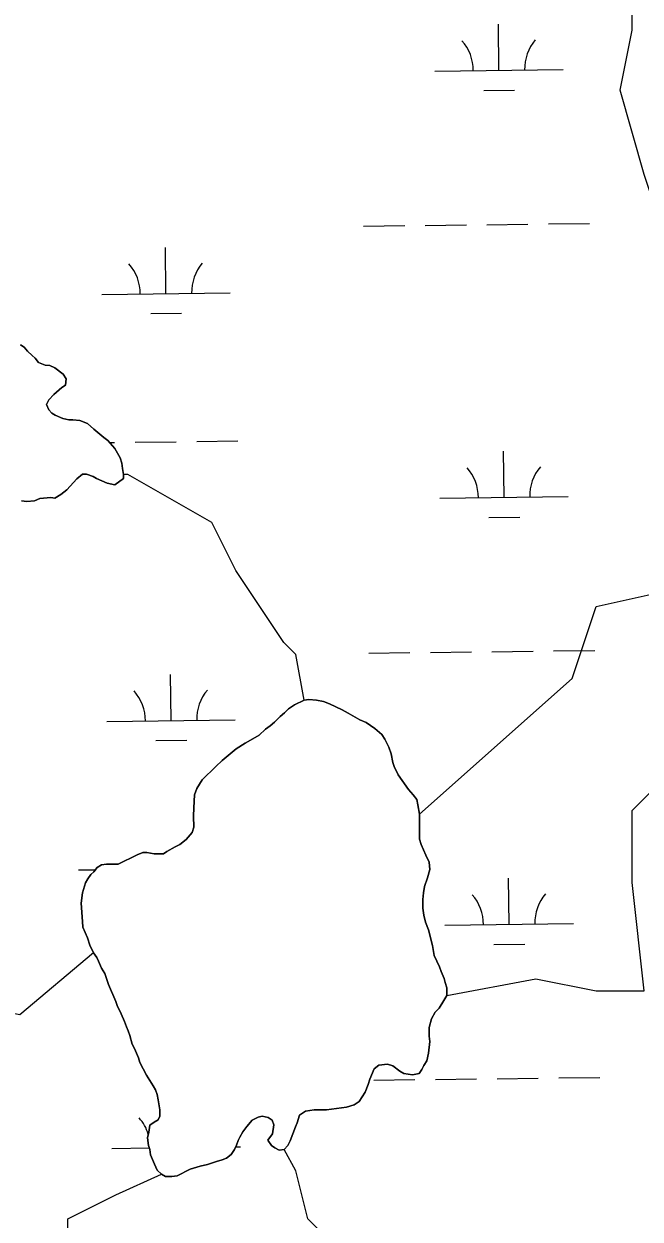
# Model space of a CAD drawing. Extents: x 3694830 to 3732949, y 415201 to 440970.
# Drawn here: x 3700606 to 3701086, y 433138 to 434069 of the extents above; entities that cross this region are included whole.
import ezdxf

# ---------------------------------------------------------------- set-up
doc = ezdxf.new("R2010")
doc.units = 0
doc.layers.add('V-TOPO-SHOR', color=7, linetype='Continuous')
doc.layers.add('V-WETL-SWMP', color=7, linetype='Continuous')

msp = doc.modelspace()

# ---------------------------------------------------------------- linework, layer by layer
at = {"layer": 'V-TOPO-SHOR'}
for points in [[(3701248.12, 433746.1), (3701266.82, 433858.33), (3701248.12, 433895.74), (3701173.3, 433914.44), (3701107.83, 433895.74), (3701089.13, 433951.85), (3701070.42, 434017.32), (3701079.78, 434064.08), (3701079.78, 434110.84), (3701070.42, 434129.54), (3701014.31, 434138.9), (3700995.6, 434138.9), (3700892.73, 434176.31), (3700855.32, 434232.42), (3700836.61, 434251.13), (3700808.56, 434260.48), (3700771.15, 434325.94), (3700743.09, 434382.06), (3700715.03, 434400.76), (3700677.62, 434419.47), (3700677.62, 434438.17), (3700658.92, 434484.93)], [(3700604.33, 433697.51), (3700608.42, 433697.03), (3700614.34, 433697.46), (3700618.45, 433699.27), (3700627.1, 433700.14), (3700630.29, 433699.67), (3700634.85, 433702.39), (3700639.42, 433706.01), (3700647.2, 433714.63), (3700651.77, 433718.25), (3700654.96, 433718.24), (3700659.96, 433716.39), (3700662.68, 433715.02), (3700670.86, 433711.34), (3700676.78, 433709.95), (3700683.63, 433714.93), (3700683.64, 433718.11), (3700682.75, 433722.67), (3700682.31, 433726.77), (3700680.96, 433730.87), (3700676.9, 433738.18), (3700671.46, 433744.58), (3700668.28, 433746.87), (3700660.57, 433753.27), (3700655.58, 433757.85), (3700649.67, 433760.15), (3700644.21, 433760.63), (3700641.02, 433760.64), (3700636.47, 433761.57), (3700630.56, 433764.33), (3700627.84, 433765.71), (3700625.57, 433768.45), (3700623.77, 433772.55), (3700625.61, 433776.19), (3700629.27, 433780.27), (3700635.67, 433785.71), (3700638.41, 433787.52), (3700638.88, 433792.53), (3700636.62, 433796.18), (3700630.27, 433801.21), (3700626.18, 433803.05), (3700622.53, 433803.07), (3700617.54, 433805.37), (3700614.82, 433808.57), (3700612.55, 433810.85), (3700608.92, 433814.05), (3700606.2, 433817.25), (3700603.48, 433819.09)], [(3700914.28, 433453.49), (3701033.01, 433559.05), (3701051.72, 433615.16), (3701135.89, 433633.87), (3701154.59, 433671.28), (3701220.06, 433699.34), (3701248.12, 433718.04), (3701248.12, 433746.1), (3701285.53, 433764.8), (3701332.29, 433792.86), (3701350.99, 433792.86), (3701375.25, 433809.58)], [(3701089.13, 433315.89), (3701079.78, 433400.06), (3701079.78, 433456.17), (3701126.54, 433502.94), (3701192, 433530.99), (3701285.53, 433568.4), (3701332.29, 433605.81), (3701388.4, 433652.57), (3701416.46, 433671.28), (3701416.46, 433727.39), (3701416.46, 433755.45), (3701426.15, 433784.57)], [(3700824.5, 433542.21), (3700817.91, 433577.75), (3700808.56, 433587.11), (3700771.15, 433643.22), (3700752.44, 433680.63), (3700686.98, 433718.04), (3700683.64, 433718.11)], [(3700921.23, 433267.22), (3700922.18, 433276.32), (3700921.74, 433280.42), (3700921.77, 433287.25), (3700923.62, 433294.08), (3700926.37, 433299.07), (3700929.57, 433302.25), (3700933.24, 433308.15), (3700935.53, 433312.24), (3700935.56, 433318.16), (3700934.21, 433322.26), (3700933.31, 433325.45), (3700931.06, 433330.93), (3700929.71, 433334.58), (3700925.65, 433343.24), (3700924.31, 433350.99), (3700921.18, 433363.3), (3700918.93, 433369.23), (3700917.59, 433374.7), (3700916.7, 433380.17), (3700916.73, 433386.99), (3700917.21, 433392), (3700918.14, 433397.01), (3700920.44, 433403.83), (3700922.29, 433410.19), (3700921.86, 433416.11), (3700919.15, 433421.59), (3700915.54, 433429.8), (3700914.2, 433433.91), (3700914.28, 433453.49), (3700912.94, 433460.78), (3700912.05, 433464.88), (3700909.34, 433468.53), (3700905.71, 433472.65), (3700897.56, 433484.07), (3700894.4, 433490.45), (3700893.51, 433493.64), (3700892.17, 433500.48), (3700890.37, 433505.5), (3700887.21, 433511.89), (3700884.95, 433515.54), (3700879.5, 433520.11), (3700872.69, 433524.7), (3700867.69, 433526.99), (3700858.61, 433532.04), (3700854.07, 433534.79), (3700844.07, 433539.39), (3700839.52, 433541.23), (3700834.06, 433542.16), (3700828.15, 433542.65), (3700824.5, 433542.21), (3700816.75, 433538.6), (3700812.18, 433535.43), (3700808.98, 433532.25), (3700805.78, 433529.54), (3700801.21, 433525), (3700798.01, 433522.28), (3700794.35, 433519.57), (3700789.32, 433515.04), (3700782.48, 433510.97), (3700778.37, 433508.71), (3700771.52, 433504.18), (3700760.55, 433495.12), (3700755.52, 433490.59), (3700745.01, 433480.16), (3700740.88, 433473.35), (3700739.04, 433468.35), (3700738.54, 433458.33), (3700738.06, 433451.96), (3700738.48, 433443.31), (3700737.09, 433439.22), (3700732.51, 433433.77), (3700727.49, 433429.7), (3700723.84, 433427.89), (3700717.45, 433424.27), (3700714.71, 433422.46), (3700707.42, 433422.49), (3700701.96, 433423.43), (3700698.78, 433423.44), (3700694.21, 433421.64), (3700679.61, 433414.42), (3700670.51, 433414.46), (3700666.41, 433414.02)], [(3700666.41, 433414.02), (3700663.21, 433411.76), (3700660.46, 433408.58), (3700658.18, 433406.31), (3700655.89, 433403.14), (3700654.05, 433399.96), (3700651.74, 433392.23), (3700650.8, 433384.03), (3700651.65, 433369.91), (3700652.08, 433365.36), (3700655.69, 433357.15), (3700657.49, 433351.22), (3700660.19, 433345.29), (3700662.91, 433341.64), (3700664.26, 433338.9), (3700666.52, 433333.42), (3700669.23, 433329.31), (3700671.93, 433320.65), (3700677.79, 433307.42), (3700678.69, 433304.23), (3700681.85, 433297.84), (3700684.55, 433291.91), (3700685.9, 433287.81), (3700687.25, 433284.61), (3700688.6, 433280.97), (3700690.4, 433274.13), (3700692.2, 433270.93), (3700695.36, 433263.63), (3700696.26, 433259.99), (3700701.68, 433249.95), (3700706.65, 433241.73), (3700708.46, 433238.53), (3700709.81, 433234.89), (3700710.7, 433230.78), (3700712.04, 433223.04), (3700712.01, 433218.03), (3700710.64, 433215.3), (3700707.44, 433213.49), (3700704.24, 433211.23), (3700703.31, 433205.77), (3700702.38, 433201.22), (3700703.26, 433195.3), (3700704.16, 433192.11), (3700704.6, 433188.01), (3700707.76, 433180.71), (3700710.01, 433176.15), (3700713.19, 433172.94), (3700716.37, 433171.11), (3700721.38, 433171.09), (3700725.47, 433171.53), (3700735.52, 433176.95), (3700743.27, 433179.19), (3700749.19, 433180.53), (3700756.03, 433182.78), (3700760.59, 433184.12), (3700763.78, 433185.48), (3700767.44, 433188.19), (3700770.19, 433192.28), (3700771.57, 433195.46), (3700772.95, 433199.1), (3700774.33, 433201.82), (3700776.62, 433205.91), (3700779.83, 433210), (3700783.94, 433214.99), (3700788.51, 433217.24), (3700791.7, 433218.14), (3700796.25, 433217.21), (3700799.43, 433214.92), (3700800.78, 433211.27), (3700799.84, 433204.45), (3700796.17, 433199.45), (3700798.89, 433195.35), (3700801.61, 433193.51), (3700804.79, 433191.68), (3700808.89, 433192.11), (3700811.64, 433195.29), (3700813.47, 433198.92), (3700817.62, 433209.84), (3700819, 433213.02), (3700820.84, 433218.93), (3700825.41, 433222.1), (3700832.25, 433222.98), (3700841.81, 433222.94), (3700857.3, 433225.15), (3700863.23, 433226.94), (3700867.33, 433229.66), (3700871.92, 433236.92), (3700874.22, 433242.83), (3700875.6, 433246.93), (3700878.83, 433255.11), (3700882.48, 433257.83), (3700889.31, 433258.71), (3700893.41, 433257.32), (3700898.85, 433253.2), (3700902.03, 433251.37), (3700908.86, 433250.43), (3700913.87, 433251.32), (3700916.16, 433254.49), (3700917.54, 433257.67), (3700919.83, 433261.31), (3700921.23, 433267.22)], [(3700660.19, 433345.29), (3700602.8, 433297.18), (3700556.04, 433306.54), (3700490.58, 433325.24), (3700471.87, 433325.24), (3700443.81, 433315.89), (3700406.4, 433269.13), (3700397.05, 433241.07), (3700369, 433222.36), (3700312.88, 433203.66), (3700256.77, 433222.36), (3700210, 433194.31), (3700210, 433147.55), (3700210, 433128.84)], [(3700935.53, 433312.24), (3701004.96, 433325.24), (3701051.72, 433315.89), (3701089.13, 433315.89)], [(3700915.18, 432811.91), (3700930.14, 432885.68), (3700902.08, 432932.44), (3700836.61, 432960.5), (3700836.61, 432988.56), (3700836.61, 433016.61), (3700864.67, 433054.02), (3700874.02, 433072.73), (3700874.02, 433100.78), (3700855.32, 433110.14), (3700827.26, 433138.19), (3700817.91, 433175.6), (3700808.89, 433192.11)], [(3700640.21, 433128.84), (3700640.21, 433138.19), (3700677.62, 433156.9), (3700713.19, 433172.94)]]:
    msp.add_lwpolyline(points, dxfattribs=at)
at = {"layer": 'V-WETL-SWMP'}
for p, q in [((3700976.12, 434032.82), (3700975.69, 434068.82)), ((3700926.13, 434032.23), (3701026.12, 434033.42)), ((3700964.31, 434017.25), (3700988.31, 434017.54)), ((3700870.72, 433911.49), (3700902.72, 433911.87)), ((3700918.72, 433912.06), (3700950.71, 433912.44)), ((3700966.71, 433912.63), (3700998.71, 433913.01)), ((3701014.71, 433913.21), (3701046.71, 433913.59)), ((3700716.74, 433858.91), (3700716.31, 433894.9)), ((3700666.75, 433858.31), (3700766.74, 433859.5)), ((3700704.93, 433843.33), (3700728.93, 433843.62)), ((3700672.85, 433742.94), (3700676.72, 433742.99)), ((3700692.71, 433743.18), (3700724.71, 433743.56)), ((3700740.71, 433743.75), (3700772.71, 433744.13)), ((3700980.09, 433700.17), (3700979.66, 433736.17)), ((3700930.09, 433699.58), (3701030.09, 433700.77)), ((3700968.28, 433684.6), (3700992.27, 433684.89)), ((3700874.69, 433578.84), (3700906.68, 433579.22)), ((3700922.68, 433579.41), (3700954.68, 433579.79)), ((3700970.68, 433579.98), (3701002.68, 433580.36)), ((3701018.68, 433580.55), (3701050.67, 433580.94)), ((3700720.71, 433526.25), (3700720.28, 433562.25)), ((3700670.71, 433525.66), (3700770.71, 433526.85)), ((3700708.9, 433510.68), (3700732.89, 433510.97)), ((3700648.69, 433409.96), (3700661.79, 433410.11)), ((3700984.06, 433367.52), (3700983.63, 433403.52)), ((3700934.06, 433366.93), (3701034.06, 433368.12)), ((3700972.24, 433351.95), (3700996.24, 433352.24)), ((3700878.65, 433246.19), (3700910.65, 433246.57)), ((3700926.65, 433246.76), (3700958.65, 433247.14)), ((3700974.65, 433247.33), (3701006.65, 433247.71)), ((3701022.64, 433247.9), (3701054.64, 433248.28)), ((3700674.68, 433193.01), (3700703.81, 433193.35)), ((3700771, 433194.16), (3700774.68, 433194.2))]:
    msp.add_line(p, q, dxfattribs=at)
for points in [[(3700604.33, 433697.51), (3700608.42, 433697.03), (3700614.34, 433697.46), (3700618.45, 433699.27), (3700627.1, 433700.14), (3700630.29, 433699.67), (3700634.85, 433702.39), (3700639.42, 433706.01), (3700647.2, 433714.63), (3700651.77, 433718.25), (3700654.96, 433718.24), (3700659.96, 433716.39), (3700662.68, 433715.02), (3700670.86, 433711.34), (3700676.78, 433709.95), (3700683.63, 433714.93), (3700683.64, 433718.11), (3700682.75, 433722.67), (3700682.31, 433726.77), (3700680.96, 433730.87), (3700676.9, 433738.18), (3700671.46, 433744.58), (3700668.28, 433746.87), (3700660.57, 433753.27), (3700655.58, 433757.85), (3700649.67, 433760.15), (3700644.21, 433760.63), (3700641.02, 433760.64), (3700636.47, 433761.57), (3700630.56, 433764.33), (3700627.84, 433765.71), (3700625.57, 433768.45), (3700623.77, 433772.55), (3700625.61, 433776.19), (3700629.27, 433780.27), (3700635.67, 433785.71), (3700638.41, 433787.52), (3700638.88, 433792.53), (3700636.62, 433796.18), (3700630.27, 433801.21), (3700626.18, 433803.05), (3700622.53, 433803.07), (3700617.54, 433805.37), (3700614.82, 433808.57), (3700612.55, 433810.85), (3700608.92, 433814.05), (3700606.2, 433817.25), (3700603.48, 433819.09)], [(3700603.48, 433819.09), (3700606.2, 433817.25), (3700608.92, 433814.05), (3700612.55, 433810.85), (3700614.82, 433808.57), (3700617.54, 433805.37), (3700622.53, 433803.07), (3700626.18, 433803.05), (3700630.27, 433801.21), (3700636.62, 433796.18), (3700638.88, 433792.53), (3700638.41, 433787.52), (3700635.67, 433785.71), (3700629.27, 433780.27), (3700625.61, 433776.19), (3700623.77, 433772.55), (3700625.57, 433768.45), (3700627.84, 433765.71), (3700630.56, 433764.33), (3700636.47, 433761.57), (3700641.02, 433760.64), (3700644.21, 433760.63), (3700649.67, 433760.15), (3700655.58, 433757.85), (3700660.57, 433753.27), (3700668.28, 433746.87), (3700671.46, 433744.58), (3700676.9, 433738.18), (3700680.96, 433730.87), (3700682.31, 433726.77), (3700682.75, 433722.67), (3700683.64, 433718.11), (3700683.63, 433714.93), (3700676.78, 433709.95), (3700670.86, 433711.34), (3700662.68, 433715.02), (3700659.96, 433716.39), (3700654.96, 433718.24), (3700651.77, 433718.25), (3700647.2, 433714.63), (3700639.42, 433706.01), (3700634.85, 433702.39), (3700630.29, 433699.67), (3700627.1, 433700.14), (3700618.45, 433699.27), (3700614.34, 433697.46), (3700608.42, 433697.03), (3700604.33, 433697.51)], [(3700666.41, 433414.02), (3700670.51, 433414.46), (3700679.61, 433414.42), (3700694.21, 433421.64), (3700698.78, 433423.44), (3700701.96, 433423.43), (3700707.42, 433422.49), (3700714.71, 433422.46), (3700717.45, 433424.27), (3700723.84, 433427.89), (3700727.49, 433429.7), (3700732.51, 433433.77), (3700737.09, 433439.22), (3700738.48, 433443.31), (3700738.06, 433451.96), (3700738.54, 433458.33), (3700739.04, 433468.35), (3700740.88, 433473.35), (3700745.01, 433480.16), (3700755.52, 433490.59), (3700760.55, 433495.12), (3700771.52, 433504.18), (3700778.37, 433508.71), (3700782.48, 433510.97), (3700789.32, 433515.04), (3700794.35, 433519.57), (3700798.01, 433522.28), (3700801.21, 433525), (3700805.78, 433529.54), (3700808.98, 433532.25), (3700812.18, 433535.43), (3700816.75, 433538.6), (3700824.5, 433542.21), (3700828.15, 433542.65), (3700834.06, 433542.16), (3700839.52, 433541.23), (3700844.07, 433539.39), (3700854.07, 433534.79), (3700858.61, 433532.04), (3700867.69, 433526.99), (3700872.69, 433524.7), (3700879.5, 433520.11), (3700884.95, 433515.54), (3700887.21, 433511.89), (3700890.37, 433505.5), (3700892.17, 433500.48), (3700893.51, 433493.64), (3700894.4, 433490.45), (3700897.56, 433484.07), (3700905.71, 433472.65), (3700909.34, 433468.53), (3700912.05, 433464.88), (3700912.94, 433460.78), (3700914.28, 433453.49), (3700914.2, 433433.91), (3700915.54, 433429.8), (3700919.15, 433421.59), (3700921.86, 433416.11), (3700922.29, 433410.19), (3700920.44, 433403.83), (3700918.14, 433397.01), (3700917.21, 433392), (3700916.73, 433386.99), (3700916.7, 433380.17), (3700917.59, 433374.7), (3700918.93, 433369.23), (3700921.18, 433363.3), (3700924.31, 433350.99), (3700925.65, 433343.24), (3700929.71, 433334.58), (3700931.06, 433330.93), (3700933.31, 433325.45), (3700934.21, 433322.26), (3700935.56, 433318.16), (3700935.53, 433312.24), (3700933.24, 433308.15), (3700929.57, 433302.25), (3700926.37, 433299.07), (3700923.62, 433294.08), (3700921.77, 433287.25), (3700921.74, 433280.42), (3700922.18, 433276.32), (3700921.23, 433267.22), (3700919.83, 433261.31), (3700917.54, 433257.67), (3700916.16, 433254.49), (3700913.87, 433251.32), (3700908.86, 433250.43), (3700902.03, 433251.37), (3700898.85, 433253.2), (3700893.41, 433257.32), (3700889.31, 433258.71), (3700882.48, 433257.83), (3700878.83, 433255.11), (3700875.6, 433246.93), (3700874.22, 433242.83), (3700871.92, 433236.92), (3700867.33, 433229.66), (3700863.23, 433226.94), (3700857.3, 433225.15), (3700841.81, 433222.94), (3700832.25, 433222.98), (3700825.41, 433222.1), (3700820.84, 433218.93), (3700819, 433213.02), (3700817.62, 433209.84), (3700813.47, 433198.92), (3700811.64, 433195.29), (3700808.89, 433192.11), (3700804.79, 433191.68), (3700801.61, 433193.51), (3700798.89, 433195.35), (3700796.17, 433199.45), (3700799.84, 433204.45), (3700800.78, 433211.27), (3700799.43, 433214.92), (3700796.25, 433217.21), (3700791.7, 433218.14), (3700788.51, 433217.24), (3700783.94, 433214.99), (3700779.83, 433210), (3700776.62, 433205.91), (3700774.33, 433201.82), (3700772.95, 433199.1), (3700771.57, 433195.46), (3700770.19, 433192.28), (3700767.44, 433188.19), (3700763.78, 433185.48), (3700760.59, 433184.12), (3700756.03, 433182.78), (3700749.19, 433180.53), (3700743.27, 433179.19), (3700735.52, 433176.95), (3700725.47, 433171.53), (3700721.38, 433171.09), (3700716.37, 433171.11), (3700713.19, 433172.94), (3700710.01, 433176.15), (3700707.76, 433180.71), (3700704.6, 433188.01), (3700704.16, 433192.11), (3700703.26, 433195.3), (3700702.38, 433201.22), (3700703.31, 433205.77), (3700704.24, 433211.23), (3700707.44, 433213.49), (3700710.64, 433215.3), (3700712.01, 433218.03), (3700712.04, 433223.04), (3700710.7, 433230.78), (3700709.81, 433234.89), (3700708.46, 433238.53), (3700706.65, 433241.73), (3700701.68, 433249.95), (3700696.26, 433259.99), (3700695.36, 433263.63), (3700692.2, 433270.93), (3700690.4, 433274.13), (3700688.6, 433280.97), (3700687.25, 433284.61), (3700685.9, 433287.81), (3700684.55, 433291.91), (3700681.85, 433297.84), (3700678.69, 433304.23), (3700677.79, 433307.42), (3700671.93, 433320.65), (3700669.23, 433329.31), (3700666.52, 433333.42), (3700664.26, 433338.9), (3700662.91, 433341.64), (3700660.19, 433345.29), (3700657.49, 433351.22), (3700655.69, 433357.15), (3700652.08, 433365.36), (3700651.65, 433369.91), (3700650.8, 433384.03), (3700651.74, 433392.23), (3700654.05, 433399.96), (3700655.89, 433403.14), (3700658.18, 433406.31), (3700660.46, 433408.58), (3700663.21, 433411.76), (3700666.41, 433414.02)], [(3700921.23, 433267.22), (3700922.18, 433276.32), (3700921.74, 433280.42), (3700921.77, 433287.25), (3700923.62, 433294.08), (3700926.37, 433299.07), (3700929.57, 433302.25), (3700933.24, 433308.15), (3700935.53, 433312.24), (3700935.56, 433318.16), (3700934.21, 433322.26), (3700933.31, 433325.45), (3700931.06, 433330.93), (3700929.71, 433334.58), (3700925.65, 433343.24), (3700924.31, 433350.99), (3700921.18, 433363.3), (3700918.93, 433369.23), (3700917.59, 433374.7), (3700916.7, 433380.17), (3700916.73, 433386.99), (3700917.21, 433392), (3700918.14, 433397.01), (3700920.44, 433403.83), (3700922.29, 433410.19), (3700921.86, 433416.11), (3700919.15, 433421.59), (3700915.54, 433429.8), (3700914.2, 433433.91), (3700914.28, 433453.49), (3700912.94, 433460.78), (3700912.05, 433464.88), (3700909.34, 433468.53), (3700905.71, 433472.65), (3700897.56, 433484.07), (3700894.4, 433490.45), (3700893.51, 433493.64), (3700892.17, 433500.48), (3700890.37, 433505.5), (3700887.21, 433511.89), (3700884.95, 433515.54), (3700879.5, 433520.11), (3700872.69, 433524.7), (3700867.69, 433526.99), (3700858.61, 433532.04), (3700854.07, 433534.79), (3700844.07, 433539.39), (3700839.52, 433541.23), (3700834.06, 433542.16), (3700828.15, 433542.65), (3700824.5, 433542.21), (3700816.75, 433538.6), (3700812.18, 433535.43), (3700808.98, 433532.25), (3700805.78, 433529.54), (3700801.21, 433525), (3700798.01, 433522.28), (3700794.35, 433519.57), (3700789.32, 433515.04), (3700782.48, 433510.97), (3700778.37, 433508.71), (3700771.52, 433504.18), (3700760.55, 433495.12), (3700755.52, 433490.59), (3700745.01, 433480.16), (3700740.88, 433473.35), (3700739.04, 433468.35), (3700738.54, 433458.33), (3700738.06, 433451.96), (3700738.48, 433443.31), (3700737.09, 433439.22), (3700732.51, 433433.77), (3700727.49, 433429.7), (3700723.84, 433427.89), (3700717.45, 433424.27), (3700714.71, 433422.46), (3700707.42, 433422.49), (3700701.96, 433423.43), (3700698.78, 433423.44), (3700694.21, 433421.64), (3700679.61, 433414.42), (3700670.51, 433414.46), (3700666.41, 433414.02)], [(3700666.41, 433414.02), (3700663.21, 433411.76), (3700660.46, 433408.58), (3700658.18, 433406.31), (3700655.89, 433403.14), (3700654.05, 433399.96), (3700651.74, 433392.23), (3700650.8, 433384.03), (3700651.65, 433369.91), (3700652.08, 433365.36), (3700655.69, 433357.15), (3700657.49, 433351.22), (3700660.19, 433345.29), (3700662.91, 433341.64), (3700664.26, 433338.9), (3700666.52, 433333.42), (3700669.23, 433329.31), (3700671.93, 433320.65), (3700677.79, 433307.42), (3700678.69, 433304.23), (3700681.85, 433297.84), (3700684.55, 433291.91), (3700685.9, 433287.81), (3700687.25, 433284.61), (3700688.6, 433280.97), (3700690.4, 433274.13), (3700692.2, 433270.93), (3700695.36, 433263.63), (3700696.26, 433259.99), (3700701.68, 433249.95), (3700706.65, 433241.73), (3700708.46, 433238.53), (3700709.81, 433234.89), (3700710.7, 433230.78), (3700712.04, 433223.04), (3700712.01, 433218.03), (3700710.64, 433215.3), (3700707.44, 433213.49), (3700704.24, 433211.23), (3700703.31, 433205.77), (3700702.38, 433201.22), (3700703.26, 433195.3), (3700704.16, 433192.11), (3700704.6, 433188.01), (3700707.76, 433180.71), (3700710.01, 433176.15), (3700713.19, 433172.94), (3700716.37, 433171.11), (3700721.38, 433171.09), (3700725.47, 433171.53), (3700735.52, 433176.95), (3700743.27, 433179.19), (3700749.19, 433180.53), (3700756.03, 433182.78), (3700760.59, 433184.12), (3700763.78, 433185.48), (3700767.44, 433188.19), (3700770.19, 433192.28), (3700771.57, 433195.46), (3700772.95, 433199.1), (3700774.33, 433201.82), (3700776.62, 433205.91), (3700779.83, 433210), (3700783.94, 433214.99), (3700788.51, 433217.24), (3700791.7, 433218.14), (3700796.25, 433217.21), (3700799.43, 433214.92), (3700800.78, 433211.27), (3700799.84, 433204.45), (3700796.17, 433199.45), (3700798.89, 433195.35), (3700801.61, 433193.51), (3700804.79, 433191.68), (3700808.89, 433192.11), (3700811.64, 433195.29), (3700813.47, 433198.92), (3700817.62, 433209.84), (3700819, 433213.02), (3700820.84, 433218.93), (3700825.41, 433222.1), (3700832.25, 433222.98), (3700841.81, 433222.94), (3700857.3, 433225.15), (3700863.23, 433226.94), (3700867.33, 433229.66), (3700871.92, 433236.92), (3700874.22, 433242.83), (3700875.6, 433246.93), (3700878.83, 433255.11), (3700882.48, 433257.83), (3700889.31, 433258.71), (3700893.41, 433257.32), (3700898.85, 433253.2), (3700902.03, 433251.37), (3700908.86, 433250.43), (3700913.87, 433251.32), (3700916.16, 433254.49), (3700917.54, 433257.67), (3700919.83, 433261.31), (3700921.23, 433267.22)]]:
    msp.add_lwpolyline(points, dxfattribs=at)
for centre, start, end in [((3700920.88, 434032.64), 359.91153, 41.45519), ((3701031.36, 434033.96), 139.91153, 181.45518), ((3700661.5, 433858.72), 359.91153, 41.45519), ((3700771.98, 433860.04), 139.91153, 181.45518), ((3700924.85, 433699.99), 359.91153, 41.45519), ((3701035.32, 433701.31), 139.91153, 181.45518), ((3700665.47, 433526.07), 359.91153, 41.45519), ((3700775.94, 433527.39), 139.91153, 181.45518), ((3700928.81, 433367.34), 359.91153, 41.45519), ((3701039.29, 433368.66), 139.91153, 181.45518), ((3700669.43, 433193.42), 17.81885, 41.45519)]:
    msp.add_arc(centre, 35.25, start, end, dxfattribs=at)

doc.saveas('drawing.dxf')
